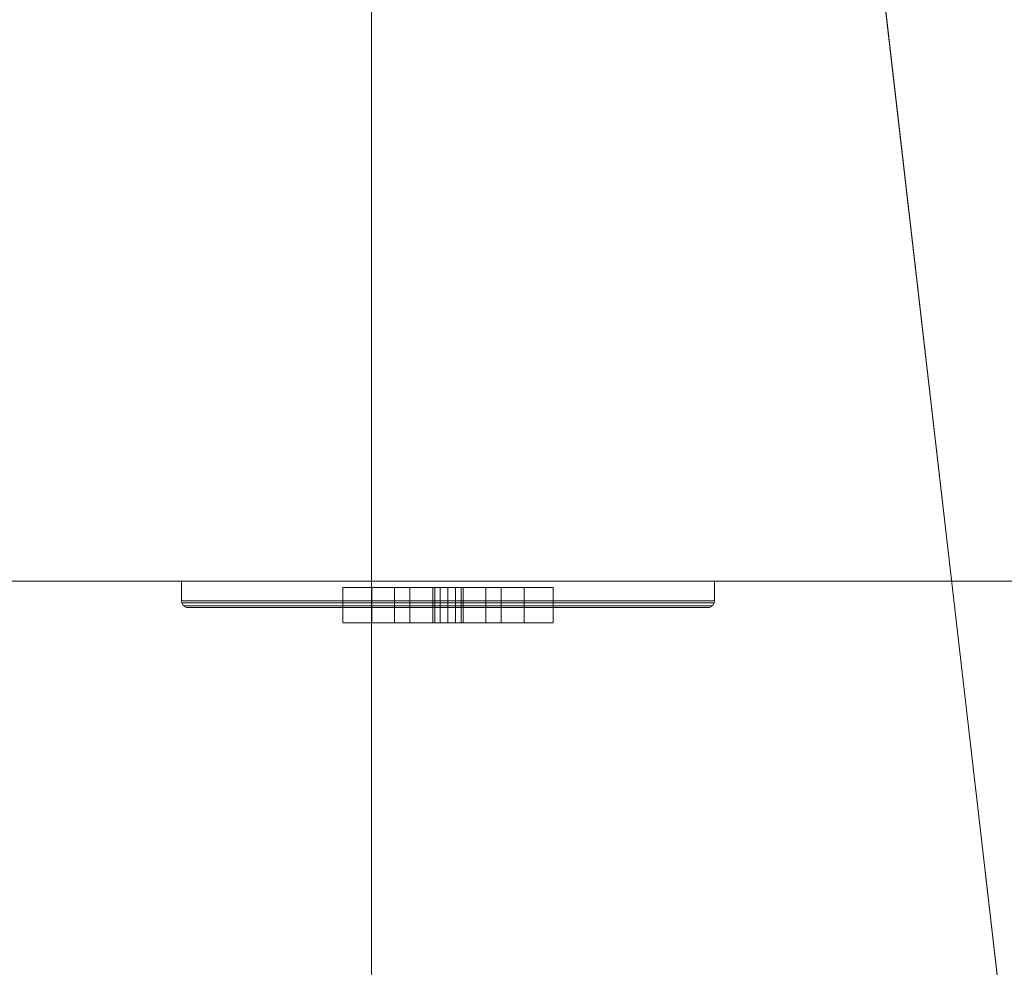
# Model space of a CAD drawing. Header units: metres. Extents: x -6.7 to 13.4, y 0 to 15.3.
# Tile 527 of 656: x -1.968 to -1.838, y 10.664 to 10.789. Entities that reach past the tile are written whole.
import ezdxf

# ---------------------------------------------------------------- set-up
doc = ezdxf.new("R2010")
doc.units = ezdxf.units.M
doc.header["$MEASUREMENT"] = 0
for name, color, linetype in [('NewTwindo - Slabs', 7, 'Continuous'), ('NewTwindo - Walls', 7, 'Continuous'), ('Twindo - Electrical', 7, 'Continuous'), ('Twindo - Slabs', 7, 'Continuous')]:
    doc.layers.add(name, color=color, linetype=linetype)

# ---------------------------------------------------------------- blocks, each defined once
blk = doc.blocks.new('Wall_239FDF2C-2DE2-4967-A8B1-07ECF66D0C52', base_point=(-3.07143, 10.83012))
at = {"layer": 'NewTwindo - Walls', "lineweight": 0}
mesh = blk.add_polyface(dxfattribs=at)
corners = [(-2.86141, 10.83012, 2.45), (-2.86141, 10.83012), (-2.93143, 10.83012), (-2.93143, 10.83012, 2.565), (-1.45643, 10.83009, 2.565), (-1.45643, 10.83009), (-2.16141, 10.83011), (-2.16141, 10.83011, 2.45), (-2.86141, 10.71512, 2.45), (-2.86141, 10.71512), (-2.93143, 10.71512), (-2.93143, 10.71512, 2.565), (-1.45643, 10.71509, 2.565), (-1.45643, 10.71509), (-2.16141, 10.71511), (-2.16141, 10.71511, 2.45)]
mesh.append_faces([[corners[k] for k in face] for face in [(1, 0, 8, 9), (1, 9, 10, 2), (2, 10, 11, 3), (4, 3, 11, 12), (5, 4, 12, 13), (14, 6, 5, 13), (7, 6, 14, 15), (0, 7, 15, 8)]], dxfattribs={"color": 9})
mesh.append_faces([[corners[k] for k in face] for face in [(2, 0, 1), (13, 15, 14)]], dxfattribs={"vtx0": -1, "color": 9})
mesh.append_faces([[corners[k] for k in face] for face in [(5, 7, 4), (10, 8, 11)]], dxfattribs={"vtx0": -1, "vtx1": -1, "color": 9})
mesh.append_faces([[corners[k] for k in face] for face in [(7, 3, 4), (8, 12, 11)]], dxfattribs={"vtx0": -1, "vtx2": -1, "color": 9})
mesh.append_faces([[corners[k] for k in face] for face in [(6, 7, 5), (9, 8, 10)]], dxfattribs={"vtx1": -1, "color": 9})
mesh.append_faces([[corners[k] for k in face] for face in [(7, 0, 3), (2, 3, 0), (8, 15, 12), (13, 12, 15)]], dxfattribs={"vtx1": -1, "vtx2": -1, "color": 9})
blk = doc.blocks.new('Slab_802DA21A-2803-41A3-8E48-64010855DF42', base_point=(-2.27598, 14.71509))
at = {"layer": 'NewTwindo - Slabs', "lineweight": 0}
mesh = blk.add_polyface(dxfattribs=at)
corners = [(-6.33643, 14.71509), (-2.27598, 14.71509), (-2.27598, 14.71509, -0.15), (-6.33643, 14.71509, -0.15), (2.57858, 14.05509), (-2.27598, 14.05509), (-6.33643, 9.82509), (-4.87643, 9.82509), (-4.87643, 3.40508), (-3.35143, 3.40507), (-3.35143, 2.76553), (0.24855, 2.76553), (0.24855, 0.35009), (4.10355, 0.35009), (4.10355, 0.16009), (6.21356, 0.16009), (6.21356, 0.35009), (10.5586, 0.35009), (10.5586, 8.19009), (5.65357, 8.19009), (5.65357, 9.07509), (-0.10121, 9.07509), (-0.10146, 10.48511), (2.57858, 10.48509), (-2.27598, 14.05509, -0.15), (-6.33643, 9.82509, -0.15), (2.57858, 14.05509, -0.15), (2.57858, 10.48509, -0.15), (-0.10146, 10.48511, -0.15), (-0.10121, 9.07509, -0.15), (5.65357, 9.07509, -0.15), (5.65357, 8.19009, -0.15), (10.5586, 8.19009, -0.15), (10.5586, 0.35009, -0.15), (6.21356, 0.35009, -0.15), (6.21356, 0.16009, -0.15), (4.10355, 0.16009, -0.15), (4.10355, 0.35009, -0.15), (0.24855, 0.35009, -0.15), (0.24855, 2.76553, -0.15), (-3.35143, 2.76553, -0.15), (-3.35143, 3.40507, -0.15), (-4.87643, 3.40508, -0.15), (-4.87643, 9.82509, -0.15)]
mesh.append_faces([[corners[k] for k in face] for face in [(0, 1, 2, 3), (1, 5, 24, 2), (6, 0, 3, 25), (5, 4, 26, 24), (7, 6, 25, 43), (8, 7, 43, 42), (9, 8, 42, 41), (10, 9, 41, 40), (11, 10, 40, 39), (12, 11, 39, 38), (13, 12, 38, 37), (14, 13, 37, 36), (15, 14, 36, 35), (16, 15, 35, 34), (17, 16, 34, 33), (18, 17, 33, 32), (19, 18, 32, 31), (20, 19, 31, 30), (21, 20, 30, 29), (22, 21, 29, 28), (23, 22, 28, 27), (4, 23, 27, 26)]], dxfattribs={"color": 9})
mesh.append_faces([[corners[k] for k in face] for face in [(4, 22, 23), (18, 16, 17)]], dxfattribs={"vtx0": -1, "color": 9})
mesh.append_faces([[corners[k] for k in face] for face in [(26, 28, 24), (32, 34, 31)]], dxfattribs={"vtx0": -1, "vtx1": -1, "color": 9})
mesh.append_faces([[corners[k] for k in face] for face in [(1, 7, 9), (22, 5, 10), (21, 11, 13), (41, 43, 2), (40, 24, 28), (37, 39, 29)]], dxfattribs={"vtx0": -1, "vtx1": -1, "vtx2": -1, "color": 9})
mesh.append_faces([[corners[k] for k in face] for face in [(5, 9, 10), (21, 10, 11), (19, 13, 14), (19, 14, 15), (19, 15, 16), (43, 3, 2), (41, 2, 24), (40, 28, 29), (37, 29, 30), (37, 30, 31)]], dxfattribs={"vtx0": -1, "vtx2": -1, "color": 9})
mesh.append_faces([[corners[k] for k in face] for face in [(27, 28, 26), (33, 34, 32)]], dxfattribs={"vtx1": -1, "color": 9})
mesh.append_faces([[corners[k] for k in face] for face in [(1, 0, 7), (5, 1, 9), (21, 22, 10), (4, 5, 22), (20, 21, 13), (19, 20, 13), (18, 19, 16), (40, 41, 24), (39, 40, 29), (36, 37, 31), (35, 36, 31), (34, 35, 31)]], dxfattribs={"vtx1": -1, "vtx2": -1, "color": 9})
mesh.append_faces([[corners[k] for k in face] for face in [(0, 6, 7), (7, 8, 9), (11, 12, 13), (43, 25, 3), (41, 42, 43), (37, 38, 39)]], dxfattribs={"vtx2": -1, "color": 9})
blk = doc.blocks.new('Wall_4EB1EA4C-44CA-49DF-ACD3-7530DD68E552', base_point=(-1.92148, 10.89707))
at = {"layer": 'NewTwindo - Walls', "lineweight": 0}
mesh = blk.add_polyface(dxfattribs=at)
corners = [(-1.71648, 9.88759, 3.25), (-1.71648, 9.88759, 5.95), (-1.71648, 10.88759, 5.95), (-1.71648, 10.88759, 3.25), (-1.71648, 10.89707, 3.25), (-1.71648, 10.89707, 6.25), (-1.71648, 9.60009, 6.25), (-1.71648, 9.60009, 5.94), (-1.71648, 9.01509, 5.94), (-1.71648, 9.01509, 3.25), (-1.92148, 9.88759, 3.25), (-1.92148, 9.88759, 5.95), (-1.92148, 10.88759, 5.95), (-1.92148, 10.88759, 3.25), (-1.92148, 10.89707, 3.25), (-1.92148, 10.89707, 6.25), (-1.92148, 9.59948, 6.25), (-1.92148, 9.59948, 5.94), (-1.92148, 9.01509, 5.94), (-1.92148, 9.01509, 3.25)]
mesh.append_faces([[corners[k] for k in face] for face in [(1, 0, 10, 11), (2, 1, 11, 12), (3, 2, 12, 13), (3, 13, 14, 4), (15, 5, 4, 14), (6, 5, 15, 16), (6, 16, 17, 7), (8, 7, 17, 18), (8, 18, 19, 9), (10, 0, 9, 19)]], dxfattribs={"color": 9})
mesh.append_faces([[corners[k] for k in face] for face in [(4, 2, 3), (9, 7, 8)]], dxfattribs={"vtx0": -1, "color": 9})
mesh.append_faces([[corners[k] for k in face] for face in [(0, 7, 9), (19, 17, 10), (10, 17, 11), (14, 12, 15)]], dxfattribs={"vtx0": -1, "vtx1": -1, "color": 9})
mesh.append_faces([[corners[k] for k in face] for face in [(1, 5, 6), (1, 6, 7), (12, 16, 15)]], dxfattribs={"vtx0": -1, "vtx2": -1, "color": 9})
mesh.append_faces([[corners[k] for k in face] for face in [(13, 12, 14)]], dxfattribs={"vtx1": -1, "color": 9})
mesh.append_faces([[corners[k] for k in face] for face in [(1, 2, 5), (4, 5, 2), (0, 1, 7), (12, 11, 16), (17, 16, 11)]], dxfattribs={"vtx1": -1, "vtx2": -1, "color": 9})
mesh.append_faces([[corners[k] for k in face] for face in [(19, 18, 17)]], dxfattribs={"vtx2": -1, "color": 9})
blk = doc.blocks.new('Object_479F0AD0-62BE-47E3-BA75-8C650F6D50A0')
at = {"layer": 'Twindo - Electrical', "lineweight": 0}
mesh = blk.add_polyface(dxfattribs=at)
corners = [(-1.94556, 10.71162, 0.29088), (-1.87731, 10.71162, 0.29088), (-1.87731, 10.71162, 0.40912), (-1.94556, 10.71162, 0.40912), (-1.90143, 10.71162, 0.32), (-1.92143, 10.71162, 0.32), (-1.92524, 10.71162, 0.332), (-1.92143, 10.71162, 0.344), (-1.90143, 10.71162, 0.344), (-1.89762, 10.71162, 0.332), (-1.92143, 10.71162, 0.38), (-1.90143, 10.71162, 0.38), (-1.89762, 10.71162, 0.368), (-1.90143, 10.71162, 0.356), (-1.92143, 10.71162, 0.356), (-1.92524, 10.71162, 0.368), (-1.94578, 10.71165, 0.29065), (-1.87708, 10.71165, 0.29065), (-1.87708, 10.71165, 0.40935), (-1.94578, 10.71165, 0.40935), (-1.90143, 10.71425, 0.32), (-1.92143, 10.71425, 0.32), (-1.92524, 10.71425, 0.332), (-1.92143, 10.71425, 0.344), (-1.90143, 10.71425, 0.344), (-1.89762, 10.71425, 0.332), (-1.92143, 10.71425, 0.38), (-1.90143, 10.71425, 0.38), (-1.89762, 10.71425, 0.368), (-1.90143, 10.71425, 0.356), (-1.92143, 10.71425, 0.356), (-1.92524, 10.71425, 0.368), (-1.94618, 10.71188, 0.29026), (-1.87669, 10.71188, 0.29026), (-1.87669, 10.71188, 0.40974), (-1.94618, 10.71188, 0.40974), (-1.9464, 10.71227, 0.29003), (-1.87646, 10.71227, 0.29003), (-1.87646, 10.71227, 0.40997), (-1.9464, 10.71227, 0.40997), (-1.94643, 10.7125, 0.29), (-1.87643, 10.7125, 0.29), (-1.87643, 10.7125, 0.41), (-1.94643, 10.7125, 0.41), (-1.94643, 10.71512, 0.29), (-1.87643, 10.71512, 0.29), (-1.87643, 10.71512, 0.41), (-1.94643, 10.71512, 0.41)]
mesh.append_faces([[corners[k] for k in face] for face in [(1, 0, 16, 17), (2, 1, 17, 18), (3, 2, 18, 19), (0, 3, 19, 16), (4, 20, 21, 5), (5, 21, 22, 6), (6, 22, 23, 7), (7, 23, 24, 8), (8, 24, 25, 9), (9, 25, 20, 4), (11, 10, 26, 27), (12, 11, 27, 28), (13, 12, 28, 29), (14, 13, 29, 30), (15, 14, 30, 31), (10, 15, 31, 26), (17, 16, 32, 33), (18, 17, 33, 34), (19, 18, 34, 35), (16, 19, 35, 32), (33, 32, 36, 37), (34, 33, 37, 38), (35, 34, 38, 39), (32, 35, 39, 36), (37, 36, 40, 41), (38, 37, 41, 42), (39, 38, 42, 43), (36, 39, 43, 40), (41, 40, 44, 45), (42, 41, 45, 46), (43, 42, 46, 47), (40, 43, 47, 44), (46, 45, 44, 47)]], dxfattribs={"color": 255})
mesh.append_faces([[corners[k] for k in face] for face in [(22, 25, 24, 23), (28, 31, 30, 29)]], dxfattribs={"vtx0": -1, "color": 255})
mesh.append_faces([[corners[k] for k in face] for face in [(1, 4, 0), (0, 6, 3)]], dxfattribs={"vtx0": -1, "vtx1": -1, "color": 255})
mesh.append_faces([[corners[k] for k in face] for face in [(2, 13, 8), (7, 14, 3)]], dxfattribs={"vtx0": -1, "vtx1": -1, "vtx2": -1, "color": 255})
mesh.append_faces([[corners[k] for k in face] for face in [(10, 2, 3), (2, 11, 12), (2, 12, 13), (7, 13, 14), (2, 8, 9), (1, 9, 4), (0, 4, 5), (0, 5, 6)]], dxfattribs={"vtx0": -1, "vtx2": -1, "color": 255})
mesh.append_faces([[corners[k] for k in face] for face in [(10, 11, 2), (15, 10, 3), (14, 15, 3), (7, 8, 13), (6, 7, 3), (1, 2, 9)]], dxfattribs={"vtx1": -1, "vtx2": -1, "color": 255})
mesh.append_faces([[corners[k] for k in face] for face in [(22, 21, 20, 25), (28, 27, 26, 31)]], dxfattribs={"vtx3": -1, "color": 255})
mesh = blk.add_polyface(dxfattribs=at)
corners = [(-1.90143, 10.71425, 0.32), (-1.89762, 10.71425, 0.332), (-1.89762, 10.70962, 0.332), (-1.90143, 10.70962, 0.32), (-1.90143, 10.71425, 0.344), (-1.90143, 10.70962, 0.344), (-1.92143, 10.71425, 0.344), (-1.92143, 10.70962, 0.344), (-1.92524, 10.71425, 0.332), (-1.92524, 10.70962, 0.332), (-1.92143, 10.71425, 0.32), (-1.92143, 10.70962, 0.32), (-1.91643, 10.71425, 0.332), (-1.91843, 10.71425, 0.332), (-1.91843, 10.70962, 0.332), (-1.91643, 10.70962, 0.332), (-1.91843, 10.71425, 0.338), (-1.91843, 10.70962, 0.338), (-1.91643, 10.71425, 0.338), (-1.91643, 10.70962, 0.338), (-1.90643, 10.71425, 0.332), (-1.90643, 10.71425, 0.338), (-1.90643, 10.70962, 0.338), (-1.90643, 10.70962, 0.332), (-1.90443, 10.71425, 0.338), (-1.90443, 10.70962, 0.338), (-1.90443, 10.71425, 0.332), (-1.90443, 10.70962, 0.332), (-1.91343, 10.71425, 0.322), (-1.91343, 10.71425, 0.324), (-1.91343, 10.70962, 0.324), (-1.91343, 10.70962, 0.322), (-1.91316, 10.71425, 0.325), (-1.91316, 10.70962, 0.325), (-1.91243, 10.71425, 0.32573), (-1.91243, 10.70962, 0.32573), (-1.91143, 10.71425, 0.326), (-1.91143, 10.70962, 0.326), (-1.91043, 10.71425, 0.32573), (-1.91043, 10.70962, 0.32573), (-1.9097, 10.71425, 0.325), (-1.9097, 10.70962, 0.325), (-1.90943, 10.71425, 0.324), (-1.90943, 10.70962, 0.324), (-1.90943, 10.71425, 0.322), (-1.90943, 10.70962, 0.322)]
mesh.append_faces([[corners[k] for k in face] for face in [(0, 1, 2, 3), (1, 4, 5, 2), (4, 6, 7, 5), (6, 8, 9, 7), (8, 10, 11, 9), (10, 0, 3, 11), (12, 13, 14, 15), (13, 16, 17, 14), (16, 18, 19, 17), (18, 12, 15, 19), (20, 21, 22, 23), (21, 24, 25, 22), (24, 26, 27, 25), (26, 20, 23, 27), (28, 29, 30, 31), (29, 32, 33, 30), (32, 34, 35, 33), (34, 36, 37, 35), (36, 38, 39, 37), (38, 40, 41, 39), (40, 42, 43, 41), (42, 44, 45, 43), (44, 28, 31, 45)]], dxfattribs={"color": 255})
mesh.append_faces([[corners[k] for k in face] for face in [(10, 28, 0), (0, 44, 1), (3, 45, 11), (11, 31, 9)]], dxfattribs={"vtx0": -1, "vtx1": -1, "color": 255})
mesh.append_faces([[corners[k] for k in face] for face in [(24, 18, 4), (8, 1, 36), (17, 22, 7), (2, 9, 37)]], dxfattribs={"vtx0": -1, "vtx1": -1, "vtx2": -1, "color": 255})
mesh.append_faces([[corners[k] for k in face] for face in [(18, 6, 4), (8, 16, 13), (12, 21, 20), (26, 4, 1), (8, 36, 34), (8, 34, 32), (8, 32, 29), (8, 29, 28), (0, 28, 44), (22, 5, 7), (2, 25, 27), (23, 19, 15), (14, 7, 9), (2, 37, 39), (2, 39, 41), (2, 41, 43), (2, 43, 45), (11, 45, 31)]], dxfattribs={"vtx0": -1, "vtx2": -1, "color": 255})
mesh.append_faces([[corners[k] for k in face] for face in [(18, 16, 6), (8, 6, 16), (12, 18, 21), (26, 24, 4), (38, 36, 1), (40, 38, 1), (42, 40, 1), (44, 42, 1), (10, 8, 28), (22, 25, 5), (2, 5, 25), (23, 22, 19), (14, 17, 7), (35, 37, 9), (33, 35, 9), (30, 33, 9), (31, 30, 9), (3, 2, 45)]], dxfattribs={"vtx1": -1, "vtx2": -1, "color": 255})
mesh = blk.add_polyface(dxfattribs=at)
corners = [(-1.90143, 10.71425, 0.356), (-1.89762, 10.71425, 0.368), (-1.89762, 10.70962, 0.368), (-1.90143, 10.70962, 0.356), (-1.90143, 10.71425, 0.38), (-1.90143, 10.70962, 0.38), (-1.92143, 10.71425, 0.38), (-1.92143, 10.70962, 0.38), (-1.92524, 10.71425, 0.368), (-1.92524, 10.70962, 0.368), (-1.92143, 10.71425, 0.356), (-1.92143, 10.70962, 0.356), (-1.91643, 10.71425, 0.368), (-1.91843, 10.71425, 0.368), (-1.91843, 10.70962, 0.368), (-1.91643, 10.70962, 0.368), (-1.91843, 10.71425, 0.374), (-1.91843, 10.70962, 0.374), (-1.91643, 10.71425, 0.374), (-1.91643, 10.70962, 0.374), (-1.90643, 10.71425, 0.368), (-1.90643, 10.71425, 0.374), (-1.90643, 10.70962, 0.374), (-1.90643, 10.70962, 0.368), (-1.90443, 10.71425, 0.374), (-1.90443, 10.70962, 0.374), (-1.90443, 10.71425, 0.368), (-1.90443, 10.70962, 0.368), (-1.91343, 10.71425, 0.358), (-1.91343, 10.71425, 0.36), (-1.91343, 10.70962, 0.36), (-1.91343, 10.70962, 0.358), (-1.91316, 10.71425, 0.361), (-1.91316, 10.70962, 0.361), (-1.91243, 10.71425, 0.36173), (-1.91243, 10.70962, 0.36173), (-1.91143, 10.71425, 0.362), (-1.91143, 10.70962, 0.362), (-1.91043, 10.71425, 0.36173), (-1.91043, 10.70962, 0.36173), (-1.9097, 10.71425, 0.361), (-1.9097, 10.70962, 0.361), (-1.90943, 10.71425, 0.36), (-1.90943, 10.70962, 0.36), (-1.90943, 10.71425, 0.358), (-1.90943, 10.70962, 0.358)]
mesh.append_faces([[corners[k] for k in face] for face in [(0, 1, 2, 3), (1, 4, 5, 2), (4, 6, 7, 5), (6, 8, 9, 7), (8, 10, 11, 9), (10, 0, 3, 11), (12, 13, 14, 15), (13, 16, 17, 14), (16, 18, 19, 17), (18, 12, 15, 19), (20, 21, 22, 23), (21, 24, 25, 22), (24, 26, 27, 25), (26, 20, 23, 27), (28, 29, 30, 31), (29, 32, 33, 30), (32, 34, 35, 33), (34, 36, 37, 35), (36, 38, 39, 37), (38, 40, 41, 39), (40, 42, 43, 41), (42, 44, 45, 43), (44, 28, 31, 45)]], dxfattribs={"color": 255})
mesh.append_faces([[corners[k] for k in face] for face in [(10, 28, 0), (0, 44, 1), (3, 45, 11), (11, 31, 9)]], dxfattribs={"vtx0": -1, "vtx1": -1, "color": 255})
mesh.append_faces([[corners[k] for k in face] for face in [(24, 18, 4), (8, 1, 36), (17, 22, 7), (2, 9, 37)]], dxfattribs={"vtx0": -1, "vtx1": -1, "vtx2": -1, "color": 255})
mesh.append_faces([[corners[k] for k in face] for face in [(18, 6, 4), (8, 16, 13), (12, 21, 20), (26, 4, 1), (8, 36, 34), (8, 34, 32), (8, 32, 29), (8, 29, 28), (0, 28, 44), (22, 5, 7), (2, 25, 27), (23, 19, 15), (14, 7, 9), (2, 37, 39), (2, 39, 41), (2, 41, 43), (2, 43, 45), (11, 45, 31)]], dxfattribs={"vtx0": -1, "vtx2": -1, "color": 255})
mesh.append_faces([[corners[k] for k in face] for face in [(18, 16, 6), (8, 6, 16), (12, 18, 21), (26, 24, 4), (38, 36, 1), (40, 38, 1), (42, 40, 1), (44, 42, 1), (10, 8, 28), (22, 25, 5), (2, 5, 25), (23, 22, 19), (14, 17, 7), (35, 37, 9), (33, 35, 9), (30, 33, 9), (31, 30, 9), (3, 2, 45)]], dxfattribs={"vtx1": -1, "vtx2": -1, "color": 255})
blk = doc.blocks.new('Slab_4FB5D051-D00D-47BE-8E84-A6D94544EB54', base_point=(-6.49643, 15.11509))
at = {"layer": 'NewTwindo - Slabs', "lineweight": 0}
mesh = blk.add_polyface(dxfattribs=at)
corners = [(-6.49643, 9.62509, 2.565), (-6.49643, 9.62509, 3.25), (-6.49643, 15.11509, 3.25), (-6.49643, 15.11509, 2.565), (-5.03143, 9.62509, 2.565), (-5.03143, 9.62509, 3.25), (2.42854, 14.48009, 3.25), (-1.92148, 14.48009, 3.25), (-1.92148, 15.11509, 3.25), (-5.03143, 3.41007, 3.25), (-3.45142, 3.41007, 3.25), (-3.45142, 2.81016, 3.25), (-0.00145, 2.81016, 3.25), (-0.00145, 2.81007, 3.25), (0.16355, 2.81007, 3.25), (0.16355, 0.16509, 3.25), (13.28858, 0.16509, 3.25), (13.28858, 3.36009, 3.25), (10.7136, 3.36009, 3.25), (10.7136, 8.46009, 3.25), (6.07357, 8.46009, 3.25), (6.07357, 9.94509, 3.25), (6.07358, 9.94509, 3.25), (6.07357, 11.6101, 3.25), (6.02357, 11.6101, 3.25), (6.02357, 14.43009, 3.25), (2.42854, 14.43009, 3.25), (4.10355, 0.38009, 3.25), (4.10355, 3.24013, 3.25), (6.21356, 3.24013, 3.25), (6.21356, 0.3801, 3.25), (-1.92148, 15.11509, 2.565), (-5.03143, 3.41007, 2.565), (-1.92148, 14.48009, 2.565), (2.42854, 14.48009, 2.565), (2.42854, 14.43009, 2.565), (6.02357, 14.43009, 2.565), (6.02357, 11.6101, 2.565), (6.07357, 11.6101, 2.565), (6.07358, 9.94509, 2.565), (6.07357, 9.94509, 2.565), (6.07357, 8.46009, 2.565), (10.7136, 8.46009, 2.565), (10.7136, 3.36009, 2.565), (13.28858, 3.36009, 2.565), (13.28858, 0.16509, 2.565), (0.16355, 0.16509, 2.565), (0.16355, 2.81007, 2.565), (-0.00145, 2.81007, 2.565), (-0.00145, 2.81016, 2.565), (-3.45142, 2.81016, 2.565), (-3.45142, 3.41007, 2.565), (6.21356, 3.24013, 2.565), (4.10355, 3.24013, 2.565), (4.10355, 0.38009, 2.565), (6.21356, 0.3801, 2.565), (4.10355, 3.24013, 2.945), (5.09855, 3.24013, 2.945), (5.09855, 3.71514, 2.565), (4.10355, 3.71514, 2.565), (4.10355, 3.24326, 2.9489), (5.09855, 3.24326, 2.9489), (5.09855, 3.71826, 2.5689), (4.10355, 3.71826, 2.5689)]
mesh.append_faces([[corners[k] for k in face] for face in [(0, 1, 2, 3), (4, 5, 1, 0), (3, 2, 8, 31), (32, 9, 5, 4), (33, 7, 6, 34), (31, 8, 7, 33), (51, 10, 9, 32), (50, 11, 10, 51), (49, 12, 11, 50), (48, 13, 12, 49), (47, 14, 13, 48), (46, 15, 14, 47), (45, 16, 15, 46), (44, 17, 16, 45), (43, 18, 17, 44), (42, 19, 18, 43), (41, 20, 19, 42), (40, 21, 20, 41), (39, 22, 21, 40), (38, 23, 22, 39), (37, 24, 23, 38), (36, 25, 24, 37), (35, 26, 25, 36), (34, 6, 26, 35), (53, 28, 27, 54), (52, 29, 28, 53), (55, 30, 29, 52), (54, 27, 30, 55), (56, 57, 58, 59), (60, 61, 57, 56), (61, 62, 58, 57), (59, 58, 62, 63), (60, 56, 59, 63), (63, 62, 61, 60)]], dxfattribs={"color": 9})
mesh.append_faces([[corners[k] for k in face] for face in [(45, 43, 44)]], dxfattribs={"vtx0": -1, "color": 9})
mesh.append_faces([[corners[k] for k in face] for face in [(16, 30, 15)]], dxfattribs={"vtx0": -1, "vtx1": -1, "color": 9})
mesh.append_faces([[corners[k] for k in face] for face in [(8, 5, 10), (7, 11, 14), (27, 26, 15), (20, 24, 28), (16, 18, 30), (51, 4, 31), (47, 50, 33), (46, 35, 54), (53, 37, 41), (45, 55, 43)]], dxfattribs={"vtx0": -1, "vtx1": -1, "vtx2": -1, "color": 9})
mesh.append_faces([[corners[k] for k in face] for face in [(7, 10, 11), (26, 14, 15), (20, 23, 24), (20, 28, 29), (18, 29, 30), (4, 3, 31), (51, 31, 33), (47, 33, 34), (47, 34, 35), (53, 35, 36), (53, 36, 37), (46, 54, 55), (52, 41, 42), (55, 42, 43)]], dxfattribs={"vtx0": -1, "vtx2": -1, "color": 9})
mesh.append_faces([[corners[k] for k in face] for face in [(17, 18, 16)]], dxfattribs={"vtx1": -1, "color": 9})
mesh.append_faces([[corners[k] for k in face] for face in [(8, 2, 5), (7, 8, 10), (6, 7, 14), (26, 6, 14), (27, 28, 26), (25, 26, 28), (24, 25, 28), (30, 27, 15), (19, 20, 29), (18, 19, 29), (50, 51, 33), (46, 47, 35), (53, 54, 35), (37, 38, 41), (52, 53, 41), (55, 52, 42), (45, 46, 55)]], dxfattribs={"vtx1": -1, "vtx2": -1, "color": 9})
mesh.append_faces([[corners[k] for k in face] for face in [(2, 1, 5), (5, 9, 10), (4, 0, 3), (51, 32, 4)]], dxfattribs={"vtx2": -1, "color": 9})
blk = doc.blocks.new('Slab_D4D3F8D2-351F-45A5-AD5B-75F382EF2EA3', base_point=(-6.49643, 15.11509))
at = {"layer": 'NewTwindo - Slabs', "lineweight": 0}
mesh = blk.add_polyface(dxfattribs=at)
corners = [(-6.49643, 15.11509, 6.45), (-6.49643, 15.11509, 6.3), (-6.49643, 9.62509, 6.3), (-6.49643, 9.62509, 6.45), (-1.92148, 15.11509, 6.45), (-1.92148, 15.11509, 6.3), (-1.92148, 9.62509, 6.3), (-2.86143, 14.17509, 6.3), (-5.55143, 14.17509, 6.3), (-5.55143, 10.56509, 6.3), (-2.86143, 10.56509, 6.3), (-1.92148, 9.62509, 6.45), (-5.55143, 10.56509, 6.45), (-5.55143, 14.17509, 6.45), (-2.86143, 14.17509, 6.45), (-2.86143, 10.56509, 6.45)]
mesh.append_faces([[corners[k] for k in face] for face in [(0, 1, 2, 3), (4, 5, 1, 0), (3, 2, 6, 11), (11, 6, 5, 4), (13, 8, 7, 14), (12, 9, 8, 13), (15, 10, 9, 12), (14, 7, 10, 15)]], dxfattribs={"color": 9})
mesh.append_faces([[corners[k] for k in face] for face in [(6, 10, 5), (5, 7, 1), (4, 14, 11), (11, 15, 3)]], dxfattribs={"vtx0": -1, "vtx1": -1, "color": 9})
mesh.append_faces([[corners[k] for k in face] for face in [(8, 2, 1), (2, 9, 10), (5, 10, 7), (12, 0, 3), (0, 13, 14), (11, 14, 15)]], dxfattribs={"vtx0": -1, "vtx2": -1, "color": 9})
mesh.append_faces([[corners[k] for k in face] for face in [(8, 9, 2), (7, 8, 1), (6, 2, 10), (12, 13, 0), (15, 12, 3), (4, 0, 14)]], dxfattribs={"vtx1": -1, "vtx2": -1, "color": 9})
blk = doc.blocks.new('Slab_18EA7D09-15A0-42BB-81BD-1D3833B6B2C7', base_point=(-1.92148, 9.59877))
at = {"layer": 'NewTwindo - Slabs', "lineweight": 0}
mesh = blk.add_polyface(dxfattribs=at)
corners = [(-1.92148, 9.59877, 6.45), (-1.92148, 9.59877, 6.25), (-1.71648, 9.60009, 6.25), (-1.71648, 9.60009, 6.45), (-1.92148, 11.37509, 6.45), (-1.92148, 11.37509, 6.25), (-0.39113, 11.37509, 6.25), (-0.39148, 9.60009, 6.25), (-0.39148, 9.60009, 6.45), (-0.39113, 11.37509, 6.45)]
mesh.append_faces([[corners[k] for k in face] for face in [(0, 1, 2, 3), (4, 5, 1, 0), (3, 2, 7, 8), (9, 6, 5, 4), (8, 7, 6, 9)]], dxfattribs={"color": 9})
mesh.append_faces([[corners[k] for k in face] for face in [(4, 3, 8)]], dxfattribs={"vtx0": -1, "vtx2": -1, "color": 9})
mesh.append_faces([[corners[k] for k in face] for face in [(6, 7, 5), (9, 4, 8)]], dxfattribs={"vtx1": -1, "color": 9})
mesh.append_faces([[corners[k] for k in face] for face in [(7, 2, 5)]], dxfattribs={"vtx1": -1, "vtx2": -1, "color": 9})
mesh.append_faces([[corners[k] for k in face] for face in [(2, 1, 5), (4, 0, 3)]], dxfattribs={"vtx2": -1, "color": 9})
blk = doc.blocks.new('Slab_4F556EF8-AACE-4447-88DB-0E4196C575B6', base_point=(-1.92148, 15.11509))
at = {"layer": 'Twindo - Slabs', "lineweight": 0}
mesh = blk.add_polyface(dxfattribs=at)
corners = [(-1.92148, 15.11509, 6.5), (-1.92148, 15.11509, 6.45), (-6.49643, 15.11509, 6.45), (-6.49643, 15.11509, 6.5), (-1.92148, 14.48009, 6.5), (-1.92148, 14.48009, 6.45), (2.42854, 14.48009, 6.45), (2.42854, 14.43009, 6.45), (6.02358, 14.43009, 6.45), (6.02357, 11.6101, 6.45), (6.07357, 11.6101, 6.45), (6.07356, 6.84513, 6.45), (6.18856, 6.84513, 6.45), (6.18856, 6.74289, 6.45), (6.30356, 6.74289, 6.45), (6.30356, 5.43009, 6.45), (6.2636, 5.43009, 6.45), (6.2636, 4.90014, 6.45), (10.7136, 4.90014, 6.45), (10.7136, 3.36009, 6.45), (13.28858, 3.36009, 6.45), (13.28858, 0.16509, 6.45), (0.16355, 0.16509, 6.45), (0.16355, 2.81007, 6.45), (-3.45143, 2.81007, 6.45), (-3.45143, 3.41007, 6.45), (-5.03143, 3.41007, 6.45), (-5.03143, 9.62509, 6.45), (-6.49643, 9.62509, 6.45), (-2.86143, 14.17509, 6.45), (-5.55143, 14.17509, 6.45), (-5.55143, 10.56509, 6.45), (-2.86143, 10.56509, 6.45), (5.10855, 9.73009, 6.45), (4.31855, 9.73009, 6.45), (4.31855, 5.22013, 6.45), (5.10855, 5.22109, 6.45), (9.6136, 4.43509, 6.45), (6.64356, 4.43509, 6.45), (6.64356, 2.75509, 6.45), (8.68819, 2.75509, 6.45), (9.6136, 3.68051, 6.45), (-6.49643, 9.62509, 6.5), (-5.03143, 9.62509, 6.5), (-5.03143, 3.41007, 6.5), (-3.45143, 3.41007, 6.5), (-3.45143, 2.81007, 6.5), (0.16355, 2.81007, 6.5), (0.16355, 0.16509, 6.5), (13.28858, 0.16509, 6.5), (13.28858, 3.36009, 6.5), (10.7136, 3.36009, 6.5), (10.7136, 4.90014, 6.5), (6.2636, 4.90014, 6.5), (6.2636, 5.43009, 6.5), (6.30356, 5.43009, 6.5), (6.30356, 6.74289, 6.5), (6.18856, 6.74289, 6.5), (6.18856, 6.84513, 6.5), (6.07356, 6.84513, 6.5), (6.07357, 11.6101, 6.5), (6.02357, 11.6101, 6.5), (6.02358, 14.43009, 6.5), (2.42854, 14.43009, 6.5), (2.42854, 14.48009, 6.5), (-5.55143, 10.56509, 6.5), (-5.55143, 14.17509, 6.5), (-2.86143, 14.17509, 6.5), (-2.86143, 10.56509, 6.5), (4.31855, 5.22013, 6.5), (4.31855, 9.73009, 6.5), (5.10855, 9.73009, 6.5), (5.10855, 5.22109, 6.5), (6.64356, 2.75509, 6.5), (6.64356, 4.43509, 6.5), (9.6136, 4.43509, 6.5), (9.6136, 3.68051, 6.5), (8.68819, 2.75509, 6.5)]
mesh.append_faces([[corners[k] for k in face] for face in [(0, 1, 2, 3), (4, 5, 1, 0), (3, 2, 28, 42), (64, 6, 5, 4), (63, 7, 6, 64), (62, 8, 7, 63), (61, 9, 8, 62), (60, 10, 9, 61), (59, 11, 10, 60), (58, 12, 11, 59), (57, 13, 12, 58), (56, 14, 13, 57), (55, 15, 14, 56), (54, 16, 15, 55), (53, 17, 16, 54), (52, 18, 17, 53), (51, 19, 18, 52), (50, 20, 19, 51), (49, 21, 20, 50), (48, 22, 21, 49), (47, 23, 22, 48), (46, 24, 23, 47), (45, 25, 24, 46), (44, 26, 25, 45), (43, 27, 26, 44), (42, 28, 27, 43), (66, 30, 29, 67), (65, 31, 30, 66), (68, 32, 31, 65), (67, 29, 32, 68), (70, 34, 33, 71), (69, 35, 34, 70), (72, 36, 35, 69), (71, 33, 36, 72), (74, 38, 37, 75), (73, 39, 38, 74), (77, 40, 39, 73), (76, 41, 40, 77), (75, 37, 41, 76)]], dxfattribs={"color": 9})
mesh.append_faces([[corners[k] for k in face] for face in [(21, 19, 20), (56, 54, 55)]], dxfattribs={"vtx0": -1, "color": 9})
mesh.append_faces([[corners[k] for k in face] for face in [(14, 16, 13), (49, 51, 48)]], dxfattribs={"vtx0": -1, "vtx1": -1, "color": 9})
mesh.append_faces([[corners[k] for k in face] for face in [(25, 27, 32), (24, 32, 5), (22, 7, 35), (36, 9, 11), (36, 11, 13), (36, 13, 17), (22, 36, 17), (22, 17, 39), (22, 40, 19), (68, 43, 45), (4, 68, 46), (69, 63, 48), (59, 61, 72), (57, 59, 72), (53, 57, 72), (53, 72, 48), (73, 53, 48), (51, 77, 48)]], dxfattribs={"vtx0": -1, "vtx1": -1, "vtx2": -1, "color": 9})
mesh.append_faces([[corners[k] for k in face] for face in [(30, 28, 2), (27, 31, 32), (29, 2, 1), (32, 1, 5), (23, 5, 6), (23, 6, 7), (22, 35, 36), (33, 7, 8), (36, 8, 9), (22, 39, 40), (37, 17, 18), (41, 18, 19), (65, 3, 42), (65, 42, 43), (3, 66, 67), (68, 45, 46), (4, 67, 68), (4, 46, 47), (63, 47, 48), (63, 70, 71), (61, 71, 72), (53, 74, 75), (51, 75, 76), (51, 76, 77)]], dxfattribs={"vtx0": -1, "vtx2": -1, "color": 9})
mesh.append_faces([[corners[k] for k in face] for face in [(15, 16, 14), (50, 51, 49)]], dxfattribs={"vtx1": -1, "color": 9})
mesh.append_faces([[corners[k] for k in face] for face in [(30, 31, 28), (27, 28, 31), (24, 25, 32), (29, 30, 2), (32, 29, 1), (23, 24, 5), (22, 23, 7), (34, 35, 7), (33, 34, 7), (36, 33, 8), (16, 17, 13), (38, 39, 17), (37, 38, 17), (41, 37, 18), (40, 41, 19), (21, 22, 19), (65, 66, 3), (68, 65, 43), (0, 3, 67), (4, 0, 67), (64, 4, 47), (63, 64, 47), (69, 70, 63), (72, 69, 48), (62, 63, 71), (61, 62, 71), (53, 54, 57), (56, 57, 54), (73, 74, 53), (77, 73, 48), (52, 53, 75), (51, 52, 75)]], dxfattribs={"vtx1": -1, "vtx2": -1, "color": 9})
mesh.append_faces([[corners[k] for k in face] for face in [(25, 26, 27), (9, 10, 11), (11, 12, 13), (43, 44, 45), (59, 60, 61), (57, 58, 59)]], dxfattribs={"vtx2": -1, "color": 9})

msp = doc.modelspace()

# ---------------------------------------------------------------- block references
at = {"layer": 'NewTwindo - Slabs', "color": 251, "linetype": 'Continuous', "lineweight": 20}
for name, p in [('Slab_4FB5D051-D00D-47BE-8E84-A6D94544EB54', (-6.49643, 15.11509)), ('Slab_D4D3F8D2-351F-45A5-AD5B-75F382EF2EA3', (-6.49643, 15.11509)), ('Slab_802DA21A-2803-41A3-8E48-64010855DF42', (-2.27598, 14.71509)), ('Slab_18EA7D09-15A0-42BB-81BD-1D3833B6B2C7', (-1.92148, 9.59877))]:
    msp.add_blockref(name, p, dxfattribs=at)
at = {"layer": 'NewTwindo - Walls', "color": 7, "lineweight": 13}
for name, p in [('Wall_4EB1EA4C-44CA-49DF-ACD3-7530DD68E552', (-1.92148, 10.89707)), ('Wall_239FDF2C-2DE2-4967-A8B1-07ECF66D0C52', (-3.07143, 10.83012))]:
    msp.add_blockref(name, p, dxfattribs=at)
at = {"layer": 'Twindo - Electrical', "color": 15, "linetype": 'Continuous', "lineweight": 18}
msp.add_blockref('Object_479F0AD0-62BE-47E3-BA75-8C650F6D50A0', (0, 0), dxfattribs=at)
at = {"layer": 'Twindo - Slabs', "color": 251, "linetype": 'Continuous', "lineweight": 20}
msp.add_blockref('Slab_4F556EF8-AACE-4447-88DB-0E4196C575B6', (-1.92148, 15.11509), dxfattribs=at)

doc.saveas('drawing.dxf')
